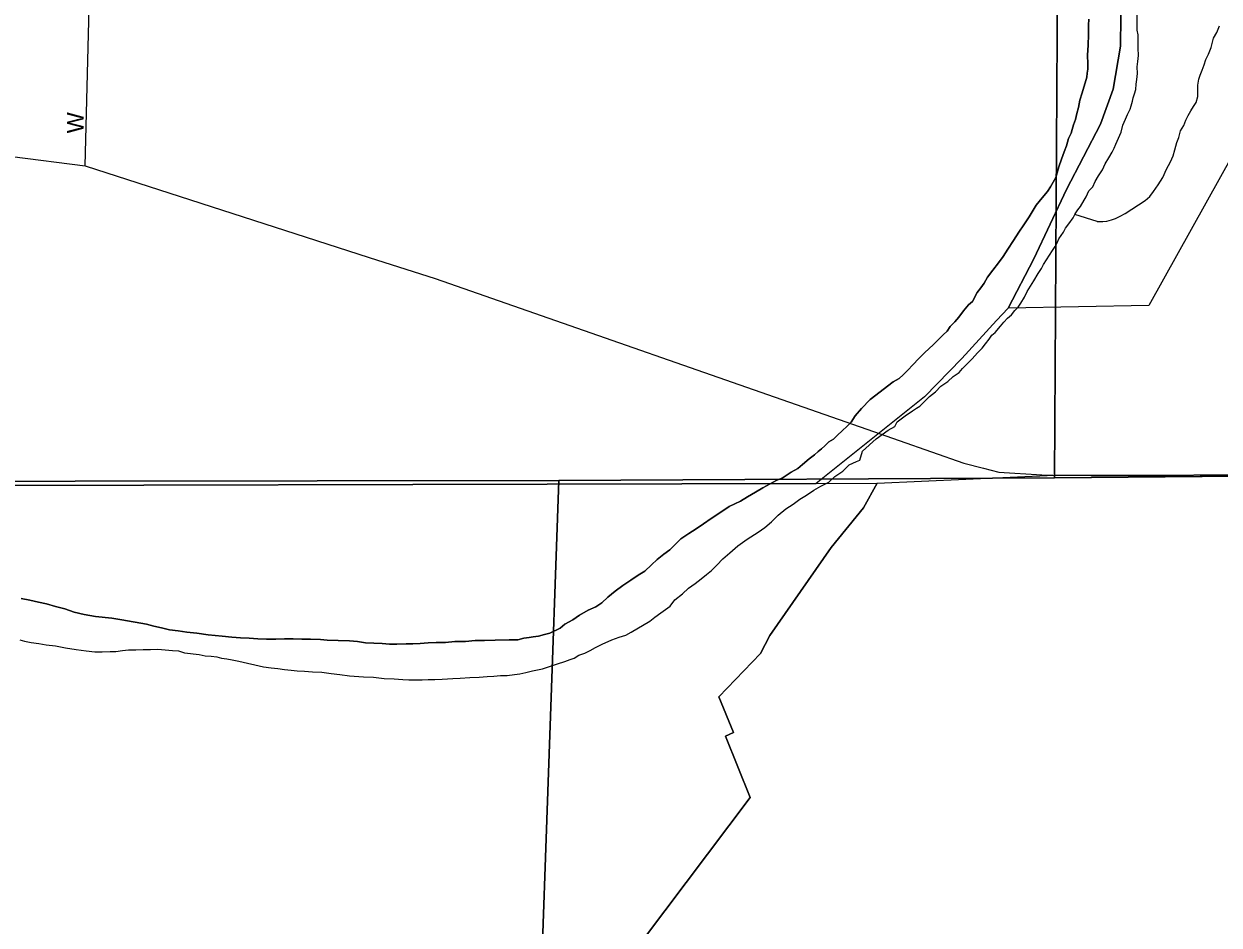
# Model space of a CAD drawing. Extents: x 2010165 to 2382125, y 1060529 to 1407316.
# Drawn here: x 2142627 to 2146217, y 1244739 to 1247443 of the extents above; entities that cross this region are included whole.
import ezdxf

# ---------------------------------------------------------------- set-up
doc = ezdxf.new("R2010")
doc.units = 0
for name, color, linetype in [('GM_X_City_Street', 7, 'Continuous'), ('GM_X_City_Street_Text', 7, 'Continuous'), ('GM_X_Corporation', 7, 'Continuous'), ('GM_X_Major_River', 7, 'Continuous'), ('GM_X_Minor_River', 7, 'Continuous'), ('GM_X_Section', 7, 'Continuous'), ('GM_X_State_Route', 7, 'Continuous')]:
    doc.layers.add(name, color=color, linetype=linetype)

msp = doc.modelspace()

# ---------------------------------------------------------------- linework, layer by layer
at = {"layer": 'GM_X_City_Street'}
msp.add_lwpolyline([(2142811, 1247017), (2142837.3, 1248046.1)], dxfattribs=at)
at = {"layer": 'GM_X_Corporation'}
for points in [[(2146295.8, 1250000.8), (2146206.4, 1249858.7), (2146092.2, 1249657.9), (2146004.8, 1249419.5), (2145933.3, 1249179.5), (2145883.6, 1248957.9), (2145873.8, 1248841.4), (2145857.6, 1248646.6), (2145861.7, 1248538.4), (2145864.9, 1248269.8), (2145891.5, 1247935.5), (2145923.2, 1247641.4), (2145920.3, 1247376.7), (2145898.8, 1247247.9), (2145860.8, 1247142.9), (2145758.5, 1246946.4), (2145660.5, 1246737.9), (2145583.2, 1246589.9), (2145547.9, 1246553.2), (2145444, 1246438.8), (2145332.1, 1246324.2), (2145006.7, 1246064.1), (2141775.5, 1246056.2)], [(2146303.5, 1247133.8), (2146005.5, 1246598.5), (2145583.2, 1246589.9), (2145660.5, 1246737.9), (2145758.5, 1246946.4), (2145860.8, 1247142.9), (2145898.8, 1247247.9), (2145920.3, 1247376.7), (2145923.2, 1247641.4), (2145891.5, 1247935.5), (2145864.9, 1248269.8), (2145861.7, 1248538.4), (2145857.6, 1248646.6), (2145873.8, 1248841.4), (2145883.6, 1248957.9), (2145933.3, 1249179.5), (2146004.8, 1249419.5), (2146092.2, 1249657.9), (2146206.4, 1249858.7), (2146295.8, 1250000.8)], [(2142691, 1242311), (2144808.8, 1245121.4), (2144734.3, 1245305.9), (2144758, 1245316.5), (2144714.6, 1245424), (2144839.6, 1245553.5), (2144867.3, 1245607.9), (2145052, 1245871.6), (2145148.9, 1245991.3), (2145189.7, 1246065), (2145721.8, 1246089.3), (2146557.6, 1246091.4)], [(2139872.9, 1244267.3), (2139898.6, 1245676.5), (2140180.4, 1245917.8), (2140353.8, 1246061.7), (2141775.5, 1246056.2), (2145006.7, 1246064.1), (2145189.7, 1246065), (2145148.9, 1245991.3), (2145052, 1245871.6), (2144867.3, 1245607.9), (2144839.6, 1245553.5), (2144714.6, 1245424), (2144758, 1245316.5), (2144734.3, 1245305.9), (2144808.8, 1245121.4), (2142691, 1242311)]]:
    msp.add_lwpolyline(points, dxfattribs=at)
at = {"layer": 'GM_X_Major_River'}
for points in [[(2145317.5, 1246296.4), (2145335.2, 1246312.8), (2145347, 1246325.1), (2145364.8, 1246339.5), (2145380.6, 1246355.8), (2145402.4, 1246370.3), (2145418.2, 1246384.7), (2145436, 1246397.1), (2145445.8, 1246409.3), (2145459.6, 1246423.6), (2145475.4, 1246437.9), (2145491.1, 1246456.3), (2145504.9, 1246470.6), (2145514.7, 1246482.8), (2145526.5, 1246497.1), (2145534.3, 1246509.3), (2145544.1, 1246517.5), (2145559.9, 1246535.9), (2145569.7, 1246548.1), (2145581.5, 1246560.4), (2145593.3, 1246570.6), (2145603.1, 1246582.9), (2145613, 1246593.1), (2145620.8, 1246605.3), (2145632.5, 1246623.6), (2145640.2, 1246639.8), (2145649.9, 1246656), (2145659.7, 1246672.3), (2145673.3, 1246694.6), (2145683.1, 1246708.8), (2145688.9, 1246721), (2145716.2, 1246763.6), (2145724, 1246775.8), (2145729.8, 1246786), (2145735.6, 1246798.1), (2145749.3, 1246818.5), (2145755.1, 1246830.6), (2145764.9, 1246842.9), (2145778.6, 1246861.2), (2145784.4, 1246873.3), (2145792.2, 1246885.5), (2145800, 1246895.7), (2145811.7, 1246914), (2145817.5, 1246924.1), (2145825.2, 1246942.3), (2145837, 1246954.6), (2145844.8, 1246970.8), (2145854.5, 1246987.1), (2145866.2, 1247005.3), (2145873.9, 1247023.6), (2145885.6, 1247041.8), (2145895.3, 1247058.1), (2145901.1, 1247070.2), (2145906.9, 1247082.4), (2145914.6, 1247100.6), (2145922.3, 1247118.8), (2145927.9, 1247139), (2145935.6, 1247157.2), (2145941.4, 1247171.3), (2145949.1, 1247187.6), (2145952.9, 1247197.7), (2145956.7, 1247211.8), (2145958.5, 1247221.8), (2145962.3, 1247234), (2145966.1, 1247246.1), (2145967.8, 1247262.2), (2145969.5, 1247276.2), (2145971.2, 1247294.3), (2145970.8, 1247314.4), (2145972.5, 1247330.5), (2145974.2, 1247348.6), (2145973.8, 1247370.6), (2145973.4, 1247390.7), (2145973, 1247410.8), (2145970.8, 1247424.8), (2145970.5, 1247438.8), (2145970.8, 1247529.1)], [(2145317.5, 1246296.4), (2145335.2, 1246312.8), (2145347, 1246325.1), (2145364.8, 1246339.5), (2145380.6, 1246355.8), (2145402.4, 1246370.3), (2145418.2, 1246384.7), (2145436, 1246397.1), (2145445.8, 1246409.3), (2145459.6, 1246423.6), (2145475.4, 1246437.9), (2145491.1, 1246456.3), (2145504.9, 1246470.6), (2145514.7, 1246482.8), (2145526.5, 1246497.1), (2145534.3, 1246509.3), (2145544.1, 1246517.5), (2145559.9, 1246535.9), (2145569.7, 1246548.1), (2145581.5, 1246560.4), (2145593.3, 1246570.6), (2145603.1, 1246582.9), (2145613, 1246593.1), (2145620.8, 1246605.3), (2145632.5, 1246623.6), (2145640.2, 1246639.8), (2145649.9, 1246656), (2145659.7, 1246672.3), (2145673.3, 1246694.6), (2145683.1, 1246708.8), (2145688.9, 1246721), (2145716.2, 1246763.6), (2145724, 1246775.8), (2145729.8, 1246786), (2145735.6, 1246798.1), (2145749.3, 1246818.5), (2145755.1, 1246830.6), (2145764.9, 1246842.9), (2145778.6, 1246861.2), (2145784.4, 1246873.3), (2145792.2, 1246885.5), (2145800, 1246895.7), (2145811.7, 1246914), (2145817.5, 1246924.1), (2145825.2, 1246942.3), (2145837, 1246954.6), (2145844.8, 1246970.8), (2145854.5, 1246987.1), (2145866.2, 1247005.3), (2145873.9, 1247023.6), (2145885.6, 1247041.8), (2145895.3, 1247058.1), (2145901.1, 1247070.2), (2145906.9, 1247082.4), (2145914.6, 1247100.6), (2145922.3, 1247118.8), (2145927.9, 1247139), (2145935.6, 1247157.2), (2145941.4, 1247171.3), (2145949.1, 1247187.6), (2145952.9, 1247197.7), (2145956.7, 1247211.8), (2145958.5, 1247221.8), (2145962.3, 1247234), (2145966.1, 1247246.1), (2145967.8, 1247262.2), (2145969.5, 1247276.2), (2145971.2, 1247294.3), (2145970.8, 1247314.4), (2145972.5, 1247330.5), (2145974.2, 1247348.6), (2145973.8, 1247370.6), (2145973.4, 1247390.7), (2145973, 1247410.8), (2145970.8, 1247424.8), (2145970.5, 1247438.8), (2145970.8, 1247529.1)], [(2145735.6, 1247014.9), (2145743.2, 1247037.1), (2145750.8, 1247059.3), (2145758.5, 1247077.5), (2145764.1, 1247099.7), (2145771.8, 1247115.9), (2145775.7, 1247126), (2145779.4, 1247140.1), (2145785.1, 1247156.3), (2145788.8, 1247174.4), (2145794.5, 1247192.6), (2145798.1, 1247214.8), (2145805.7, 1247237), (2145818.9, 1247283.4), (2145820.7, 1247295.5), (2145822.4, 1247307.6), (2145822.1, 1247323.6), (2145821.7, 1247349.7), (2145823.1, 1247379.8), (2145824.5, 1247411.9), (2145824, 1247440), (2145825.7, 1247458.1)], [(2145825.7, 1247458.1), (2145824, 1247440), (2145824.5, 1247411.9), (2145823.1, 1247379.8), (2145821.7, 1247349.7), (2145822.1, 1247323.6), (2145822.4, 1247307.6), (2145820.7, 1247295.5), (2145818.9, 1247283.4), (2145805.7, 1247237), (2145798.1, 1247214.8), (2145794.5, 1247192.6), (2145788.8, 1247174.4), (2145785.1, 1247156.3), (2145779.4, 1247140.1), (2145775.7, 1247126), (2145771.8, 1247115.9), (2145764.1, 1247099.7), (2145758.5, 1247077.5), (2145750.8, 1247059.3), (2145743.2, 1247037.1), (2145735.6, 1247014.9)], [(2143893.8, 1245586.8), (2143921.8, 1245589.3), (2143953.9, 1245590), (2143982, 1245592.5), (2144010.1, 1245593.1), (2144042.2, 1245593.7), (2144084.3, 1245594.5), (2144110.4, 1245595), (2144128.4, 1245599.3), (2144144.4, 1245601.6), (2144156.4, 1245603.9), (2144172.4, 1245606.2), (2144190.4, 1245610.6), (2144206.3, 1245614.9), (2144238.2, 1245629.5), (2144252, 1245641.8), (2144275.8, 1245654.3), (2144295.6, 1245668.8), (2144321.5, 1245683.3), (2144345.3, 1245693.8), (2144363.2, 1245706.2), (2144380.9, 1245722.6), (2144402.7, 1245741.1), (2144426.4, 1245757.6), (2144450.2, 1245774.1), (2144472, 1245788.5), (2144491.9, 1245801), (2144511.6, 1245819.4), (2144529.3, 1245835.8), (2144549.1, 1245852.2), (2144566.9, 1245864.6), (2144580.7, 1245878.9), (2144600.4, 1245897.4), (2144624.2, 1245913.9), (2144646, 1245928.3), (2144667.8, 1245942.8), (2144691.6, 1245959.3), (2144717.4, 1245975.9), (2144745.1, 1245994.5), (2144778.9, 1246011.2), (2144800.8, 1246023.6), (2144824.6, 1246038.1), (2144846.4, 1246050.6), (2144868.3, 1246063.1), (2144888.1, 1246073.5), (2144904.1, 1246079.8), (2144916, 1246088.1), (2144931.8, 1246098.4), (2144951.7, 1246108.8), (2144965.5, 1246121.1), (2144985.3, 1246137.5), (2145001.1, 1246149.9), (2145013, 1246160.1), (2145022.8, 1246168.4), (2145032.7, 1246176.6), (2145044.5, 1246188.8), (2145058.4, 1246197.1), (2145070.2, 1246209.4), (2145084.1, 1246221.7), (2145099.9, 1246236.1), (2145111.7, 1246248.3), (2145123.4, 1246266.6), (2145143, 1246289.1), (2145168.6, 1246315.7), (2145237.9, 1246369.2), (2145255.7, 1246379.5), (2145267.6, 1246389.8), (2145281.4, 1246404.1), (2145297.1, 1246420.5), (2145314.8, 1246438.9), (2145332.5, 1246457.3), (2145358.2, 1246479.8), (2145374, 1246496.2), (2145387.7, 1246510.5), (2145399.6, 1246520.8), (2145409.4, 1246535), (2145423.1, 1246549.3), (2145434.9, 1246563.6), (2145448.6, 1246581.9), (2145464.3, 1246600.3), (2145476.2, 1246610.6), (2145489.7, 1246636.9), (2145501.5, 1246651.2), (2145511.3, 1246665.4), (2145521, 1246683.6), (2145536.7, 1246704), (2145554.3, 1246726.4), (2145568, 1246744.8), (2145581.6, 1246767.1), (2145599.2, 1246793.5), (2145614.8, 1246817.9), (2145630.5, 1246840.3), (2145646.1, 1246864.7), (2145667.5, 1246899.2), (2145685.1, 1246921.6), (2145700.8, 1246940), (2145710.6, 1246954.2), (2145718.4, 1246968.4), (2145726.1, 1246982.6), (2145729.9, 1246996.7), (2145735.6, 1247014.9)], [(2145735.6, 1247014.9), (2145729.9, 1246996.7), (2145726.1, 1246982.6), (2145718.4, 1246968.4), (2145710.6, 1246954.2), (2145700.8, 1246940), (2145685.1, 1246921.6), (2145667.5, 1246899.2), (2145646.1, 1246864.7), (2145630.5, 1246840.3), (2145614.8, 1246817.9), (2145599.2, 1246793.5), (2145581.6, 1246767.1), (2145568, 1246744.8), (2145554.3, 1246726.4), (2145536.7, 1246704), (2145521, 1246683.6), (2145511.3, 1246665.4), (2145501.5, 1246651.2), (2145489.7, 1246636.9), (2145476.2, 1246610.6), (2145464.3, 1246600.3), (2145448.6, 1246581.9), (2145434.9, 1246563.6), (2145423.1, 1246549.3), (2145409.4, 1246535), (2145399.6, 1246520.8), (2145387.7, 1246510.5), (2145374, 1246496.2), (2145358.2, 1246479.8), (2145332.5, 1246457.3), (2145314.8, 1246438.9), (2145297.1, 1246420.5), (2145281.4, 1246404.1), (2145267.6, 1246389.8), (2145255.7, 1246379.5), (2145237.9, 1246369.2), (2145168.6, 1246315.7), (2145143, 1246289.1), (2145123.4, 1246266.6), (2145111.7, 1246248.3), (2145099.9, 1246236.1), (2145084.1, 1246221.7), (2145070.2, 1246209.4), (2145058.4, 1246197.1), (2145044.5, 1246188.8), (2145032.7, 1246176.6), (2145022.8, 1246168.4), (2145013, 1246160.1), (2145001.1, 1246149.9), (2144985.3, 1246137.5), (2144965.5, 1246121.1), (2144951.7, 1246108.8), (2144931.8, 1246098.4), (2144916, 1246088.1), (2144904.1, 1246079.8), (2144888.1, 1246073.5), (2144868.3, 1246063.1), (2144846.4, 1246050.6), (2144824.6, 1246038.1), (2144800.8, 1246023.6), (2144778.9, 1246011.2), (2144745.1, 1245994.5), (2144717.4, 1245975.9), (2144691.6, 1245959.3), (2144667.8, 1245942.8), (2144646, 1245928.3), (2144624.2, 1245913.9), (2144600.4, 1245897.4), (2144580.7, 1245878.9), (2144566.9, 1245864.6), (2144549.1, 1245852.2), (2144529.3, 1245835.8), (2144511.6, 1245819.4), (2144491.9, 1245801), (2144472, 1245788.5), (2144450.2, 1245774.1), (2144426.4, 1245757.6), (2144402.7, 1245741.1), (2144380.9, 1245722.6), (2144363.2, 1245706.2), (2144345.3, 1245693.8), (2144321.5, 1245683.3), (2144295.6, 1245668.8), (2144275.8, 1245654.3), (2144252, 1245641.8), (2144238.2, 1245629.5), (2144206.3, 1245614.9), (2144190.4, 1245610.6), (2144172.4, 1245606.2), (2144156.4, 1245603.9), (2144144.4, 1245601.6), (2144128.4, 1245599.3), (2144110.4, 1245595), (2144084.3, 1245594.5), (2144042.2, 1245593.7), (2144010.1, 1245593.1), (2143982, 1245592.5), (2143953.9, 1245590), (2143921.8, 1245589.3), (2143893.8, 1245586.8)], [(2143109.7, 1245555.7), (2143154, 1245550.6), (2143172.1, 1245546.9), (2143190.2, 1245545.2), (2143206.3, 1245543.5), (2143220.4, 1245539.8), (2143236.5, 1245538.1), (2143252.6, 1245534.4), (2143272.7, 1245530.8), (2143347.3, 1245514.1), (2143369.4, 1245510.5), (2143389.5, 1245508.9), (2143409.7, 1245505.3), (2143429.8, 1245503.7), (2143447.9, 1245502), (2143470, 1245500.4), (2143494.1, 1245498.9), (2143522.2, 1245497.4), (2143550.4, 1245493.9), (2143576.5, 1245490.4), (2143604.7, 1245486.9), (2143646.9, 1245483.7), (2143677, 1245482.3), (2143709.2, 1245478.9), (2143739.3, 1245477.5), (2143765.4, 1245476), (2143783.5, 1245474.3), (2143803.6, 1245474.7), (2143823.6, 1245475.1), (2143841.7, 1245475.4), (2143861.7, 1245475.8), (2143883.8, 1245476.2), (2143915.9, 1245478.9), (2143937.9, 1245479.3), (2143966, 1245481.8), (2143994.1, 1245482.4), (2144018.1, 1245484.8), (2144038.2, 1245485.2), (2144058.2, 1245487.6), (2144078.3, 1245488), (2144100.3, 1245490.4), (2144116.3, 1245492.7), (2144134.3, 1245497.1), (2144154.3, 1245501.5), (2144184.2, 1245508.1), (2144206.2, 1245514.5), (2144230.1, 1245523), (2144252.1, 1245529.5), (2144268, 1245535.8), (2144280, 1245540), (2144293.9, 1245548.3), (2144311.8, 1245554.7), (2144327.7, 1245563), (2144343.6, 1245571.3), (2144363.5, 1245581.8), (2144393.3, 1245594.4), (2144415.3, 1245602.8), (2144435.2, 1245609.2), (2144451.1, 1245617.6), (2144506.7, 1245650.7), (2144522.5, 1245663.1), (2144540.3, 1245675.5), (2144554.2, 1245685.8), (2144568.1, 1245696.1), (2144581.8, 1245714.4), (2144605.5, 1245732.9), (2144623.3, 1245749.3), (2144643.1, 1245763.7), (2144660.9, 1245778.1), (2144676.7, 1245790.5), (2144692.5, 1245802.8), (2144708.2, 1245819.2), (2144726, 1245837.6), (2144747.7, 1245856.1), (2144771.4, 1245876.6), (2144799.1, 1245897.2), (2144832.8, 1245917.9), (2144852.6, 1245932.3), (2144872.4, 1245948.8), (2144892.1, 1245969.2), (2144915.8, 1245987.7), (2144937.6, 1246002.2), (2144957.4, 1246016.6), (2144977.3, 1246029), (2144999.1, 1246043.5), (2145020.9, 1246055.9), (2145044.8, 1246068.4), (2145062.5, 1246084.8), (2145086.3, 1246101.3), (2145106, 1246119.8), (2145127.9, 1246130.2), (2145137.9, 1246134.4), (2145145.4, 1246160.7), (2145186.9, 1246197.6), (2145222.5, 1246224.4), (2145242.4, 1246234.8), (2145250.1, 1246249), (2145273.9, 1246267.5), (2145295.7, 1246282), (2145307.6, 1246290.2), (2145317.5, 1246296.4)], [(2143109.7, 1245555.7), (2143154, 1245550.6), (2143172.1, 1245546.9), (2143190.2, 1245545.2), (2143206.3, 1245543.5), (2143220.4, 1245539.8), (2143236.5, 1245538.1), (2143252.6, 1245534.4), (2143272.7, 1245530.8), (2143347.3, 1245514.1), (2143369.4, 1245510.5), (2143389.5, 1245508.9), (2143409.7, 1245505.3), (2143429.8, 1245503.7), (2143447.9, 1245502), (2143470, 1245500.4), (2143494.1, 1245498.9), (2143522.2, 1245497.4), (2143550.4, 1245493.9), (2143576.5, 1245490.4), (2143604.7, 1245486.9), (2143646.9, 1245483.7), (2143677, 1245482.3), (2143709.2, 1245478.9), (2143739.3, 1245477.5), (2143765.4, 1245476), (2143783.5, 1245474.3), (2143803.6, 1245474.7), (2143823.6, 1245475.1), (2143841.7, 1245475.4), (2143861.7, 1245475.8), (2143883.8, 1245476.2), (2143915.9, 1245478.9), (2143937.9, 1245479.3), (2143966, 1245481.8), (2143994.1, 1245482.4), (2144018.1, 1245484.8), (2144038.2, 1245485.2), (2144058.2, 1245487.6), (2144078.3, 1245488), (2144100.3, 1245490.4), (2144116.3, 1245492.7), (2144134.3, 1245497.1), (2144154.3, 1245501.5), (2144184.2, 1245508.1), (2144206.2, 1245514.5), (2144230.1, 1245523), (2144252.1, 1245529.5), (2144268, 1245535.8), (2144280, 1245540), (2144293.9, 1245548.3), (2144311.8, 1245554.7), (2144327.7, 1245563), (2144343.6, 1245571.3), (2144363.5, 1245581.8), (2144393.3, 1245594.4), (2144415.3, 1245602.8), (2144435.2, 1245609.2), (2144451.1, 1245617.6), (2144506.7, 1245650.7), (2144522.5, 1245663.1), (2144540.3, 1245675.5), (2144554.2, 1245685.8), (2144568.1, 1245696.1), (2144581.8, 1245714.4), (2144605.5, 1245732.9), (2144623.3, 1245749.3), (2144643.1, 1245763.7), (2144660.9, 1245778.1), (2144676.7, 1245790.5), (2144692.5, 1245802.8), (2144708.2, 1245819.2), (2144726, 1245837.6), (2144747.7, 1245856.1), (2144771.4, 1245876.6), (2144799.1, 1245897.2), (2144832.8, 1245917.9), (2144852.6, 1245932.3), (2144872.4, 1245948.8), (2144892.1, 1245969.2), (2144915.8, 1245987.7), (2144937.6, 1246002.2), (2144957.4, 1246016.6), (2144977.3, 1246029), (2144999.1, 1246043.5), (2145020.9, 1246055.9), (2145044.8, 1246068.4), (2145062.5, 1246084.8), (2145086.3, 1246101.3), (2145106, 1246119.8), (2145127.9, 1246130.2), (2145137.9, 1246134.4), (2145145.4, 1246160.7), (2145186.9, 1246197.6), (2145222.5, 1246224.4), (2145242.4, 1246234.8), (2145250.1, 1246249), (2145273.9, 1246267.5), (2145295.7, 1246282), (2145307.6, 1246290.2), (2145317.5, 1246296.4)], [(2142619.1, 1245718.9), (2142645.2, 1245713.4), (2142671.4, 1245707.9), (2142695.6, 1245702.3), (2142721.8, 1245694.8), (2142750.1, 1245687.3), (2142778.3, 1245677.8), (2142808.6, 1245670.4), (2142842.8, 1245665), (2142891.1, 1245659.9), (2142921.3, 1245654.5), (2142995.7, 1245641.8), (2143017.9, 1245636.2), (2143040.1, 1245630.6), (2143064.3, 1245625.1), (2143090.4, 1245621.6), (2143116.6, 1245618.1), (2143146.8, 1245614.6), (2143181, 1245609.3), (2143223.2, 1245606.1), (2143251.3, 1245602.6), (2143277.5, 1245601.1), (2143303.6, 1245599.6), (2143329.7, 1245598.1), (2143355.8, 1245596.6), (2143383.9, 1245597.1), (2143410, 1245597.6), (2143436.1, 1245598.1), (2143462.2, 1245596.6), (2143488.2, 1245597.1), (2143518.4, 1245595.7), (2143538.5, 1245594.1), (2143570.6, 1245592.6), (2143604.7, 1245591.3), (2143628.9, 1245589.8), (2143653, 1245586.2), (2143703.2, 1245583.2), (2143725.3, 1245581.6), (2143747.4, 1245582), (2143775.5, 1245582.5), (2143795.5, 1245582.9), (2143817.6, 1245583.3), (2143841.6, 1245585.8), (2143865.7, 1245586.3), (2143893.8, 1245586.8)], [(2143893.8, 1245586.8), (2143865.7, 1245586.3), (2143841.6, 1245585.8), (2143817.6, 1245583.3), (2143795.5, 1245582.9), (2143775.5, 1245582.5), (2143747.4, 1245582), (2143725.3, 1245581.6), (2143703.2, 1245583.2), (2143653, 1245586.2), (2143628.9, 1245589.8), (2143604.7, 1245591.3), (2143570.6, 1245592.6), (2143538.5, 1245594.1), (2143518.4, 1245595.7), (2143488.2, 1245597.1), (2143462.2, 1245596.6), (2143436.1, 1245598.1), (2143410, 1245597.6), (2143383.9, 1245597.1), (2143355.8, 1245596.6), (2143329.7, 1245598.1), (2143303.6, 1245599.6), (2143277.5, 1245601.1), (2143251.3, 1245602.6), (2143223.2, 1245606.1), (2143181, 1245609.3), (2143146.8, 1245614.6), (2143116.6, 1245618.1), (2143090.4, 1245621.6), (2143064.3, 1245625.1), (2143040.1, 1245630.6), (2143017.9, 1245636.2), (2142995.7, 1245641.8), (2142921.3, 1245654.5), (2142891.1, 1245659.9), (2142842.8, 1245665), (2142808.6, 1245670.4), (2142778.3, 1245677.8), (2142750.1, 1245687.3), (2142721.8, 1245694.8), (2142695.6, 1245702.3), (2142671.4, 1245707.9), (2142645.2, 1245713.4), (2142619.1, 1245718.9)], [(2142615.3, 1245594.4), (2142629.5, 1245590.7), (2142649.6, 1245587), (2142671.7, 1245583.4), (2142693.9, 1245579.9), (2142722, 1245576.4), (2142752.2, 1245570.9), (2142784.4, 1245565.5), (2142814.6, 1245562.1), (2142840.8, 1245558.6), (2142862.8, 1245559), (2142886.9, 1245559.5), (2142903, 1245559.8), (2142923, 1245562.2), (2142941, 1245564.5), (2142963.1, 1245564.9), (2142985.1, 1245565.4), (2143007.2, 1245565.8), (2143029.3, 1245566.2), (2143051.4, 1245564.6), (2143073.5, 1245563.1), (2143091.6, 1245561.4), (2143109.7, 1245555.7)], [(2142615.3, 1245594.4), (2142629.5, 1245590.7), (2142649.6, 1245587), (2142671.7, 1245583.4), (2142693.9, 1245579.9), (2142722, 1245576.4), (2142752.2, 1245570.9), (2142784.4, 1245565.5), (2142814.6, 1245562.1), (2142840.8, 1245558.6), (2142862.8, 1245559), (2142886.9, 1245559.5), (2142903, 1245559.8), (2142923, 1245562.2), (2142941, 1245564.5), (2142963.1, 1245564.9), (2142985.1, 1245565.4), (2143007.2, 1245565.8), (2143029.3, 1245566.2), (2143051.4, 1245564.6), (2143073.5, 1245563.1), (2143091.6, 1245561.4), (2143109.7, 1245555.7)]]:
    msp.add_lwpolyline(points, dxfattribs=at)
at = {"layer": 'GM_X_Minor_River'}
for points in [[(2145850, 1246850.5), (2145867.1, 1246850.8), (2145879.1, 1246851.1), (2145893.1, 1246855.3), (2145905, 1246859.6), (2145919, 1246865.9), (2145934.9, 1246874.2), (2145994.3, 1246913.5), (2146008.1, 1246925.8), (2146019.9, 1246940.1), (2146033.6, 1246960.4), (2146047.2, 1246982.7), (2146058.8, 1247007), (2146070.4, 1247029.3), (2146078.1, 1247047.5), (2146083.8, 1247065.7), (2146089.4, 1247087.9), (2146095.2, 1247102.1), (2146100.8, 1247122.2), (2146110.5, 1247138.5), (2146116.3, 1247154.6), (2146124, 1247168.8), (2146131.8, 1247183), (2146139.6, 1247195.2), (2146147.4, 1247207.4), (2146153.1, 1247225.6), (2146152.7, 1247245.6), (2146152.4, 1247259.7), (2146156.1, 1247277.8), (2146159.9, 1247289.9), (2146165.7, 1247304.1), (2146171.4, 1247320.3), (2146177.1, 1247336.4), (2146184.8, 1247352.6), (2146192.5, 1247372.8), (2146200, 1247401.1), (2146209.7, 1247417.3), (2146213.5, 1247427.4), (2146217.4, 1247437.5)], [(2145850, 1246850.5), (2145783.2, 1246870.9)]]:
    msp.add_lwpolyline(points, dxfattribs=at)
at = {"layer": 'GM_X_Section'}
for points in [[(2140029.9, 1251573.9), (2145755.1, 1251562.6), (2145721.8, 1246081.2), (2144233.9, 1246072.8), (2142054.5, 1246069.6), (2140054.4, 1246054.7), (2140034.8, 1248910.6)], [(2145755.1, 1251562.6), (2151537.5, 1251558.4), (2151505.5, 1246102.3), (2149530.7, 1246095.7), (2146829.9, 1246090.5), (2145721.8, 1246081.2)], [(2145721.8, 1246081.2), (2146829.9, 1246090.5), (2146747.7, 1244419.5), (2144175.5, 1244431.8), (2144233.9, 1246072.8)], [(2142054.5, 1246069.6), (2144233.9, 1246072.8), (2144175.5, 1244431.8), (2144146.1, 1243604.4), (2141988.6, 1243614.5)]]:
    msp.add_lwpolyline(points, close=True, dxfattribs=at)
at = {"layer": 'GM_X_State_Route'}
for points in [[(2141698.8, 1247172.8), (2141729.9, 1247168.9), (2141986.7, 1247130.7), (2142591.8, 1247045.4), (2142811, 1247017), (2143664.1, 1246742.7)], [(2143664.1, 1246742.7), (2143862.1, 1246679.1), (2145158.7, 1246226.8)], [(2145717.6, 1246089.4), (2146060.7, 1246085.6), (2146557.6, 1246091.4), (2146807.4, 1246086.3), (2146991, 1246095.3), (2147055.3, 1246097.8), (2147082.1, 1246102.7), (2147194.2, 1246123.1), (2147284.3, 1246148.4), (2147377.5, 1246189.4), (2147491.2, 1246260.5), (2147607.2, 1246331.8), (2147702.3, 1246388.6)], [(2145158.7, 1246226.8), (2145449.8, 1246125.2), (2145508.6, 1246110.1)], [(2145508.6, 1246110.1), (2145555.3, 1246098), (2145683.7, 1246089.7), (2145717.6, 1246089.4)]]:
    msp.add_lwpolyline(points, dxfattribs=at)

# ---------------------------------------------------------------- texts
at = {"layer": 'GM_X_City_Street_Text'}
msp.add_text('W', height=50, rotation=90, dxfattribs=at).set_placement((2142806.9, 1247115.1))

doc.saveas('drawing.dxf')
